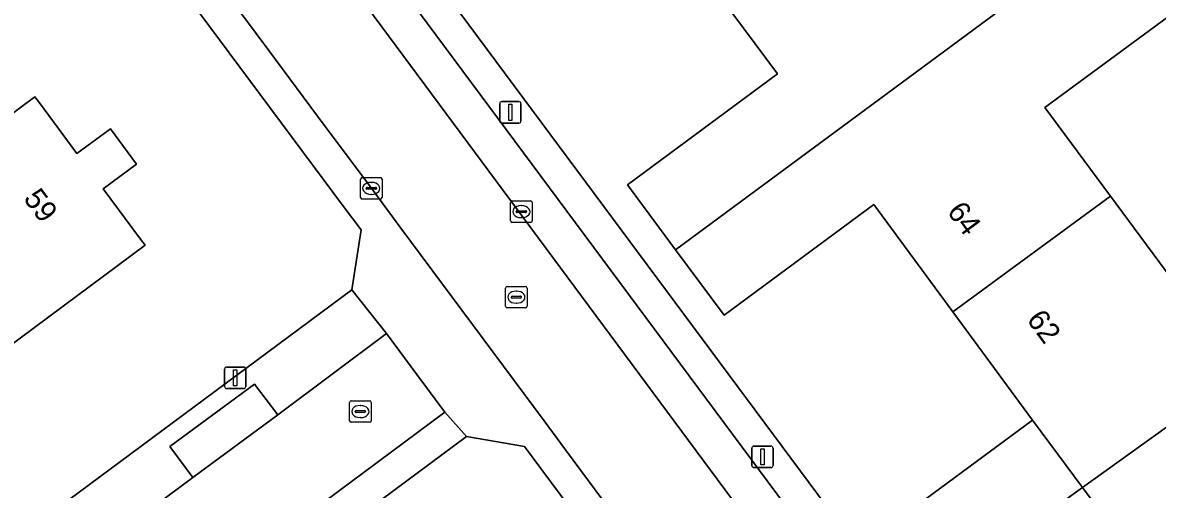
# Model space of a CAD drawing. Extents: x 157767 to 159172, y 387839 to 389425.
# Drawn here: x 158168.6 to 158221.3, y 388814 to 388835.7 of the extents above; entities that cross this region are included whole.
import ezdxf

# ---------------------------------------------------------------- set-up
doc = ezdxf.new("R2010")
doc.units = 0
for name, color, linetype in [('IMGEO_Erf', 7, 'Continuous'), ('IMGEO_Kolk', 7, 'Continuous'), ('IMGEO_Lichtmast', 7, 'Continuous'), ('IMGEO_Pand', 7, 'Continuous'), ('IMGEO_Pand_nummerreeks', 7, 'Continuous'), ('IMGEO_Parkeervlak_open', 7, 'Continuous'), ('IMGEO_Rijbaan_lokaal_open', 7, 'Continuous'), ('IMGEO_Rioolput', 7, 'Continuous'), ('IMGEO_Voetpad_open', 7, 'Continuous')]:
    doc.layers.add(name, color=color, linetype=linetype)

msp = doc.modelspace()

# ---------------------------------------------------------------- linework, layer by layer
at = {"layer": 'IMGEO_Erf'}
for points in [[(158089.846, 388837.076), (158089.41, 388836.039), (158086.884, 388830.077), (158084.94, 388825.383), (158082.965, 388820.428), (158081.065, 388815.496), (158080.476, 388813.945), (158079.161, 388810.597), (158077.124, 388804.963), (158075.44, 388800.18), (158073.73, 388794.988), (158072.155, 388790.113), (158071.511, 388787.861), (158072.557, 388785.494), (158096.685, 388778.239), (158159.023, 388804.985), (158161.367, 388806.591), (158183.864, 388823.28), (158184.29, 388826.082), (158183.48, 388827.171), (158150.204, 388871.916)], [(158218.714, 388779.875), (158192.648, 388814.972), (158191.896, 388815.985), (158189.191, 388816.451), (158163.892, 388797.643)]]:
    msp.add_lwpolyline(points, dxfattribs=at)
for points in [[(158210.881, 388809.006), (158208.601, 388812.088), (158215.524, 388817.21), (158211.826, 388822.266), (158208.136, 388827.253), (158201.177, 388822.103), (158198.924, 388825.148), (158196.685, 388828.174), (158203.661, 388833.336), (158199.958, 388838.34), (158196.283, 388843.307), (158189.306, 388838.144), (158187.034, 388841.214), (158184.82, 388844.206), (158191.778, 388849.355), (158188.047, 388854.398), (158184.364, 388859.375), (158177.337, 388854.174), (158175.089, 388857.212), (158178.19, 388859.507), (158171.716, 388868.256), (158167.442, 388865.094), (158173.926, 388856.351), (158209.711, 388808.142)], [(158236.969, 388834.362), (158233.89, 388838.49), (158236.592, 388840.505), (158233.521, 388844.656), (158224.837, 388838.23), (158216.102, 388831.766), (158219.146, 388827.652), (158222.244, 388823.466), (158230.97, 388829.922)], [(158169.116, 388832.27), (158169.33, 388831.983), (158171.076, 388829.635), (158172.631, 388830.782), (158173.844, 388829.136), (158172.297, 388827.992), (158174.039, 388825.649), (158174.247, 388825.37), (158166.475, 388819.591), (158166.24, 388819.906), (158164.284, 388818.451), (158161.3, 388822.463), (158159.629, 388824.711), (158161.597, 388826.174), (158161.355, 388826.499), (158165.104, 388829.287)]]:
    msp.add_lwpolyline(points, close=True, dxfattribs=at)
at = {"layer": 'IMGEO_Kolk'}
for p, q in [((158184.267, 388827.583), (158184.267, 388828.435)), ((158184.342, 388828.509), (158185.194, 388828.509)), ((158184.755, 388828.289), (158184.78, 388828.289)), ((158185.268, 388828.435), (158185.268, 388827.583)), ((158184.526, 388828.003), (158184.526, 388828.015)), ((158184.964, 388827.966), (158184.566, 388827.966)), ((158184.569, 388828.052), (158184.967, 388828.052)), ((158184.778, 388827.729), (158184.753, 388827.729)), ((158185.01, 388828.015), (158185.01, 388828.003)), ((158185.194, 388827.509), (158184.342, 388827.509)), ((158191.251, 388826.499), (158191.251, 388827.351)), ((158191.326, 388827.425), (158192.178, 388827.425)), ((158191.739, 388827.205), (158191.764, 388827.205)), ((158192.252, 388827.351), (158192.252, 388826.499)), ((158191.51, 388826.919), (158191.51, 388826.931)), ((158191.948, 388826.882), (158191.55, 388826.882)), ((158191.553, 388826.968), (158191.951, 388826.968)), ((158191.762, 388826.645), (158191.737, 388826.645)), ((158191.994, 388826.931), (158191.994, 388826.919)), ((158192.178, 388826.425), (158191.326, 388826.425)), ((158183.762, 388817.192), (158183.762, 388818.044)), ((158183.837, 388818.118), (158184.689, 388818.118)), ((158184.763, 388818.044), (158184.763, 388817.192)), ((158184.021, 388817.612), (158184.021, 388817.624)), ((158184.459, 388817.575), (158184.061, 388817.575)), ((158184.064, 388817.661), (158184.462, 388817.661)), ((158184.25, 388817.898), (158184.275, 388817.898)), ((158184.505, 388817.624), (158184.505, 388817.612)), ((158184.689, 388817.118), (158183.837, 388817.118)), ((158184.273, 388817.338), (158184.248, 388817.338))]:
    msp.add_line(p, q, dxfattribs=at)
for points in [[(158184.267, 388827.583), (158184.267, 388828.435)], [(158184.342, 388828.509), (158185.194, 388828.509)], [(158185.268, 388828.435), (158185.268, 388827.583)], [(158185.194, 388827.509), (158184.342, 388827.509)], [(158191.251, 388826.499), (158191.251, 388827.351)], [(158191.326, 388827.425), (158192.178, 388827.425)], [(158192.252, 388827.351), (158192.252, 388826.499)], [(158192.178, 388826.425), (158191.326, 388826.425)], [(158183.762, 388817.192), (158183.762, 388818.044)], [(158183.837, 388818.118), (158184.689, 388818.118)], [(158184.763, 388818.044), (158184.763, 388817.192)], [(158184.689, 388817.118), (158183.837, 388817.118)]]:
    msp.add_lwpolyline(points, dxfattribs=at)
for centre, radius, start, end in [((158184.344, 388828.433), 0.0765, 91.552, 178.448), ((158184.344, 388828.433), 0.0765, 91.552, 178.448), ((158185.192, 388828.433), 0.0765, 1.552, 88.448), ((158185.192, 388828.433), 0.0765, 1.552, 88.448), ((158184.344, 388827.585), 0.0765, 181.552, 268.448), ((158184.344, 388827.585), 0.0765, 181.552, 268.448), ((158184.566, 388828.012), 0.0403, 85.8775, 175.7526), ((158184.563, 388828.002), 0.0366, 178.938, 274.7102), ((158184.967, 388828.009), 0.043, 264.8664, 352.4533), ((158184.971, 388828.014), 0.0386, 1.7309, 96.639), ((158185.192, 388827.585), 0.0765, 271.552, 358.448), ((158185.192, 388827.585), 0.0765, 271.552, 358.448), ((158191.328, 388827.349), 0.0765, 91.552, 178.448), ((158191.328, 388827.349), 0.0765, 91.552, 178.448), ((158192.176, 388827.349), 0.0765, 1.552, 88.448), ((158192.176, 388827.349), 0.0765, 1.552, 88.448), ((158191.328, 388826.501), 0.0765, 181.552, 268.448), ((158191.328, 388826.501), 0.0765, 181.552, 268.448), ((158191.55, 388826.928), 0.0403, 85.8775, 175.7526), ((158191.547, 388826.918), 0.0366, 178.938, 274.7102), ((158191.951, 388826.925), 0.043, 264.8664, 352.4533), ((158191.955, 388826.93), 0.0386, 1.7309, 96.639), ((158192.176, 388826.501), 0.0765, 271.552, 358.448), ((158192.176, 388826.501), 0.0765, 271.552, 358.448), ((158183.839, 388818.042), 0.0765, 91.552, 178.448), ((158183.839, 388818.042), 0.0765, 91.552, 178.448), ((158184.687, 388818.042), 0.0765, 1.552, 88.448), ((158184.687, 388818.042), 0.0765, 1.552, 88.448), ((158184.061, 388817.621), 0.0403, 85.8775, 175.7526), ((158184.058, 388817.611), 0.0366, 178.938, 274.7102), ((158184.462, 388817.618), 0.043, 264.8664, 352.4533), ((158184.466, 388817.623), 0.0386, 1.7309, 96.639), ((158183.839, 388817.194), 0.0765, 181.552, 268.448), ((158183.839, 388817.194), 0.0765, 181.552, 268.448), ((158184.687, 388817.194), 0.0765, 271.552, 358.448), ((158184.687, 388817.194), 0.0765, 271.552, 358.448)]:
    msp.add_arc(centre, radius, start, end, dxfattribs=at)
for centre, major_axis, ratio, start_param, end_param in [((158184.754, 388828.009), (-0.387, 0.002), 0.722429, 4.712389, 7.853982), ((158184.779, 388828.009), (-0.39, 0.002), 0.717154, 1.570796, 4.712389), ((158191.738, 388826.925), (-0.387, 0.002), 0.722429, 4.712389, 7.853982), ((158191.763, 388826.925), (-0.39, 0.002), 0.717154, 1.570796, 4.712389), ((158184.249, 388817.618), (-0.387, 0.002), 0.722429, 4.712389, 7.853982), ((158184.274, 388817.618), (-0.39, 0.002), 0.717154, 1.570796, 4.712389)]:
    msp.add_ellipse(centre, major_axis=major_axis, ratio=ratio, start_param=start_param, end_param=end_param, dxfattribs=at)
at = {"layer": 'IMGEO_Lichtmast'}
for p, q in [((158190.741, 388831.147), (158190.741, 388831.947)), ((158190.741, 388831.947), (158190.741, 388831.147)), ((158190.841, 388832.047), (158191.631, 388832.047)), ((158191.631, 388832.047), (158190.841, 388832.047)), ((158191.731, 388831.947), (158191.731, 388831.147)), ((158191.731, 388831.147), (158191.731, 388831.947)), ((158191.631, 388831.047), (158190.841, 388831.047)), ((158190.841, 388831.047), (158191.631, 388831.047)), ((158178.042, 388819.69), (158178.832, 388819.69)), ((158178.832, 388819.69), (158178.042, 388819.69)), ((158177.942, 388818.79), (158177.942, 388819.59)), ((158177.942, 388819.59), (158177.942, 388818.79)), ((158178.932, 388819.59), (158178.932, 388818.79)), ((158178.932, 388818.79), (158178.932, 388819.59)), ((158178.832, 388818.69), (158178.042, 388818.69)), ((158178.042, 388818.69), (158178.832, 388818.69)), ((158202.568, 388816.009), (158203.358, 388816.009)), ((158203.358, 388816.009), (158202.568, 388816.009)), ((158202.468, 388815.109), (158202.468, 388815.909)), ((158202.468, 388815.909), (158202.468, 388815.109)), ((158203.458, 388815.909), (158203.458, 388815.109)), ((158203.458, 388815.109), (158203.458, 388815.909)), ((158203.358, 388815.009), (158202.568, 388815.009)), ((158202.568, 388815.009), (158203.358, 388815.009))]:
    msp.add_line(p, q, dxfattribs=at)
for points in [[(158191.161, 388831.922), (158191.311, 388831.922), (158191.311, 388831.172), (158191.161, 388831.172), (158191.161, 388831.922)], [(158178.362, 388819.565), (158178.512, 388819.565), (158178.512, 388818.815), (158178.362, 388818.815), (158178.362, 388819.565)], [(158202.888, 388815.884), (158203.038, 388815.884), (158203.038, 388815.134), (158202.888, 388815.134), (158202.888, 388815.884)]]:
    msp.add_lwpolyline(points, dxfattribs=at)
for centre, start, end in [((158190.841, 388831.947), 90, 180), ((158190.841, 388831.947), 90, 180), ((158191.631, 388831.947), 0, 90), ((158191.631, 388831.947), 360, 90), ((158190.841, 388831.147), 180, 270), ((158190.841, 388831.147), 180, 270), ((158191.631, 388831.147), 270, 0), ((158191.631, 388831.147), 270, 0), ((158178.042, 388819.59), 90, 180), ((158178.042, 388819.59), 90, 180), ((158178.832, 388819.59), 0, 90), ((158178.832, 388819.59), 360, 90), ((158178.042, 388818.79), 180, 270), ((158178.042, 388818.79), 180, 270), ((158178.832, 388818.79), 270, 0), ((158178.832, 388818.79), 270, 0), ((158202.568, 388815.909), 90, 180), ((158202.568, 388815.909), 90, 180), ((158203.358, 388815.909), 0, 90), ((158203.358, 388815.909), 360, 90), ((158202.568, 388815.109), 180, 270), ((158202.568, 388815.109), 180, 270), ((158203.358, 388815.109), 270, 0), ((158203.358, 388815.109), 270, 0)]:
    msp.add_arc(centre, 0.1, start, end, dxfattribs=at)
at = {"layer": 'IMGEO_Pand'}
for points in [[(158221.92, 388842.172), (158219.105, 388845.976), (158210.386, 388839.524), (158207.266, 388843.741), (158199.958, 388838.34), (158203.661, 388833.336), (158196.685, 388828.174), (158198.924, 388825.148)], [(158211.826, 388822.266), (158219.146, 388827.652), (158216.102, 388831.766), (158224.837, 388838.23), (158221.92, 388842.172), (158198.924, 388825.148), (158201.177, 388822.103), (158208.136, 388827.253)], [(158169.33, 388831.983), (158169.116, 388832.27), (158165.104, 388829.287), (158161.355, 388826.499), (158161.597, 388826.174), (158159.629, 388824.711), (158161.3, 388822.463), (158164.284, 388818.451), (158166.24, 388819.906), (158166.475, 388819.591), (158174.247, 388825.37), (158174.039, 388825.649), (158172.297, 388827.992), (158173.844, 388829.136), (158172.631, 388830.782), (158171.076, 388829.635)], [(158211.826, 388822.266), (158215.524, 388817.21), (158217.844, 388814.08), (158221.757, 388816.897), (158230.052, 388823.035), (158233.955, 388825.929), (158230.97, 388829.922), (158222.244, 388823.466), (158219.146, 388827.652)], [(158210.881, 388809.006), (158212.257, 388810.024), (158213.925, 388811.259), (158217.844, 388814.08), (158215.524, 388817.21), (158208.601, 388812.088)], [(158232.312, 388811.414), (158228.113, 388808.307), (158221.757, 388816.897), (158217.844, 388814.08), (158234.83, 388791.168), (158237.801, 388793.367), (158232.67, 388800.301), (158237.749, 388804.059)], [(158234.83, 388791.168), (158217.844, 388814.08), (158213.925, 388811.259), (158220.35, 388802.577), (158216.127, 388799.452), (158221.563, 388792.105), (158226.655, 388795.873), (158231.798, 388788.924)]]:
    msp.add_lwpolyline(points, close=True, dxfattribs=at)
at = {"layer": 'IMGEO_Parkeervlak_open'}
for points in [[(158168.82, 388857.738), (158175.973, 388848.078), (158177.609, 388845.868), (158212.495, 388798.756)], [(158212.57, 388799.358), (158213.679, 388800.201), (158211.737, 388802.857), (158171.549, 388857.029)]]:
    msp.add_lwpolyline(points, dxfattribs=at)
msp.add_lwpolyline([(158180.415, 388817.471), (158179.336, 388818.887), (158175.399, 388815.997), (158176.475, 388814.546)], close=True, dxfattribs=at)
at = {"layer": 'IMGEO_Rijbaan_lokaal_open'}
for points in [[(158177.609, 388845.868), (158173.681, 388842.941), (158177.125, 388838.302), (158179.41, 388835.226), (158180.005, 388834.424), (158182.272, 388831.371), (158184.709, 388828.089), (158186.144, 388826.156), (158192.803, 388817.19), (158193.804, 388815.843), (158196.608, 388812.055), (158200.206, 388807.195), (158204.15, 388801.869), (158205.943, 388799.447), (158209.792, 388794.247), (158211.597, 388791.81), (158215.572, 388786.44), (158217.385, 388783.991), (158217.764, 388783.504), (158221.777, 388786.567), (158220.143, 388788.435), (158220.002, 388788.627)], [(158219.956, 388788.702), (158213.161, 388797.907), (158212.495, 388798.756), (158177.609, 388845.868)], [(158159.71, 388741.661), (158158, 388745.6), (158153.258, 388756.655), (158151.457, 388760.844), (158150.351, 388763.396), (158140.738, 388785.682), (158141.792, 388788.146), (158142.695, 388790.255), (158146.431, 388791.842), (158163.248, 388799.033), (158188.187, 388817.592), (158186.893, 388819.339), (158185.476, 388821.253), (158180.415, 388817.471), (158176.475, 388814.546), (158168.424, 388808.555), (158164.54, 388805.671), (158160.439, 388802.656), (158154.49, 388800.108), (158149.891, 388798.147), (158138.917, 388793.421), (158134.35, 388791.467), (158122.856, 388786.566)]]:
    msp.add_lwpolyline(points, dxfattribs=at)
at = {"layer": 'IMGEO_Rioolput'}
for p, q in [((158191.016, 388822.517), (158191.016, 388823.369)), ((158191.091, 388823.443), (158191.943, 388823.443)), ((158192.017, 388823.369), (158192.017, 388822.517)), ((158191.275, 388822.937), (158191.275, 388822.949)), ((158191.713, 388822.9), (158191.315, 388822.9)), ((158191.318, 388822.986), (158191.716, 388822.986)), ((158191.504, 388823.223), (158191.529, 388823.223)), ((158191.759, 388822.949), (158191.759, 388822.937)), ((158191.943, 388822.443), (158191.091, 388822.443)), ((158191.527, 388822.663), (158191.502, 388822.663))]:
    msp.add_line(p, q, dxfattribs=at)
for points in [[(158191.016, 388822.517), (158191.016, 388823.369)], [(158191.091, 388823.443), (158191.943, 388823.443)], [(158192.017, 388823.369), (158192.017, 388822.517)], [(158191.943, 388822.443), (158191.091, 388822.443)]]:
    msp.add_lwpolyline(points, dxfattribs=at)
for centre, radius, start, end in [((158191.093, 388823.367), 0.0765, 91.552, 178.448), ((158191.093, 388823.367), 0.0765, 91.552, 178.448), ((158191.941, 388823.367), 0.0765, 1.552, 88.448), ((158191.941, 388823.367), 0.0765, 1.552, 88.448), ((158191.315, 388822.946), 0.0403, 85.8775, 175.7526), ((158191.312, 388822.936), 0.0366, 178.938, 274.7102), ((158191.716, 388822.943), 0.043, 264.8664, 352.4533), ((158191.72, 388822.948), 0.0386, 1.7309, 96.639), ((158191.093, 388822.519), 0.0765, 181.552, 268.448), ((158191.093, 388822.519), 0.0765, 181.552, 268.448), ((158191.941, 388822.519), 0.0765, 271.552, 358.448), ((158191.941, 388822.519), 0.0765, 271.552, 358.448)]:
    msp.add_arc(centre, radius, start, end, dxfattribs=at)
for centre, major_axis, ratio, start_param, end_param in [((158191.503, 388822.943), (-0.387, 0.002), 0.722429, 4.712389, 7.853982), ((158191.528, 388822.943), (-0.39, 0.002), 0.717154, 1.570796, 4.712389)]:
    msp.add_ellipse(centre, major_axis=major_axis, ratio=ratio, start_param=start_param, end_param=end_param, dxfattribs=at)
at = {"layer": 'IMGEO_Voetpad_open'}
for points in [[(158148.43, 388874.849), (158150.204, 388871.916), (158183.48, 388827.171), (158184.29, 388826.082), (158183.864, 388823.28), (158185.476, 388821.253), (158186.893, 388819.339), (158188.187, 388817.592), (158189.191, 388816.451), (158191.896, 388815.985), (158192.648, 388814.972), (158218.714, 388779.875)], [(158221.563, 388792.105), (158216.127, 388799.452), (158210.93, 388806.491), (158209.711, 388808.142), (158173.926, 388856.351), (158167.442, 388865.094), (158162.053, 388872.377)], [(158169.379, 388857.661), (158170.504, 388858.473), (158171.549, 388857.029), (158211.737, 388802.857), (158213.679, 388800.201), (158212.57, 388799.358)], [(158223.383, 388777.257), (158221.977, 388778.576), (158221.196, 388779.309), (158219.469, 388781.318), (158217.764, 388783.504), (158217.385, 388783.991), (158215.572, 388786.44), (158211.597, 388791.81), (158209.792, 388794.247), (158205.943, 388799.447), (158204.15, 388801.869), (158200.206, 388807.195), (158196.608, 388812.055), (158193.804, 388815.843), (158192.803, 388817.19), (158186.144, 388826.156), (158184.709, 388828.089), (158182.272, 388831.371), (158180.005, 388834.424), (158179.41, 388835.226), (158177.125, 388838.302)], [(158122.856, 388786.566), (158134.35, 388791.467), (158133.661, 388793.113), (158138.212, 388795.082), (158138.917, 388793.421), (158149.891, 388798.147), (158149.189, 388799.807), (158153.767, 388801.774), (158154.49, 388800.108), (158160.439, 388802.656), (158164.54, 388805.671), (158163.485, 388807.144), (158167.386, 388810.027), (158168.424, 388808.555), (158176.475, 388814.546), (158175.399, 388815.997), (158179.336, 388818.887), (158180.415, 388817.471), (158185.476, 388821.253), (158183.864, 388823.28), (158161.367, 388806.591), (158159.023, 388804.985), (158096.685, 388778.239)]]:
    msp.add_lwpolyline(points, dxfattribs=at)
msp.add_lwpolyline([(158163.892, 388797.643), (158189.191, 388816.451), (158188.187, 388817.592), (158163.248, 388799.033), (158146.431, 388791.842), (158142.695, 388790.255), (158141.792, 388788.146), (158146.746, 388790.258)], close=True, dxfattribs=at)

# ---------------------------------------------------------------- texts
at = {"layer": 'IMGEO_Pand_nummerreeks'}
for s, rotation, p in [('59', 306.6353, (158168.556, 388827.526)), ('64', 306.4986, (158211.515, 388826.922)), ('62', 306.182, (158215.22, 388821.895))]:
    msp.add_text(s, height=1, rotation=rotation, dxfattribs=at).set_placement(p)

doc.saveas('drawing.dxf')
